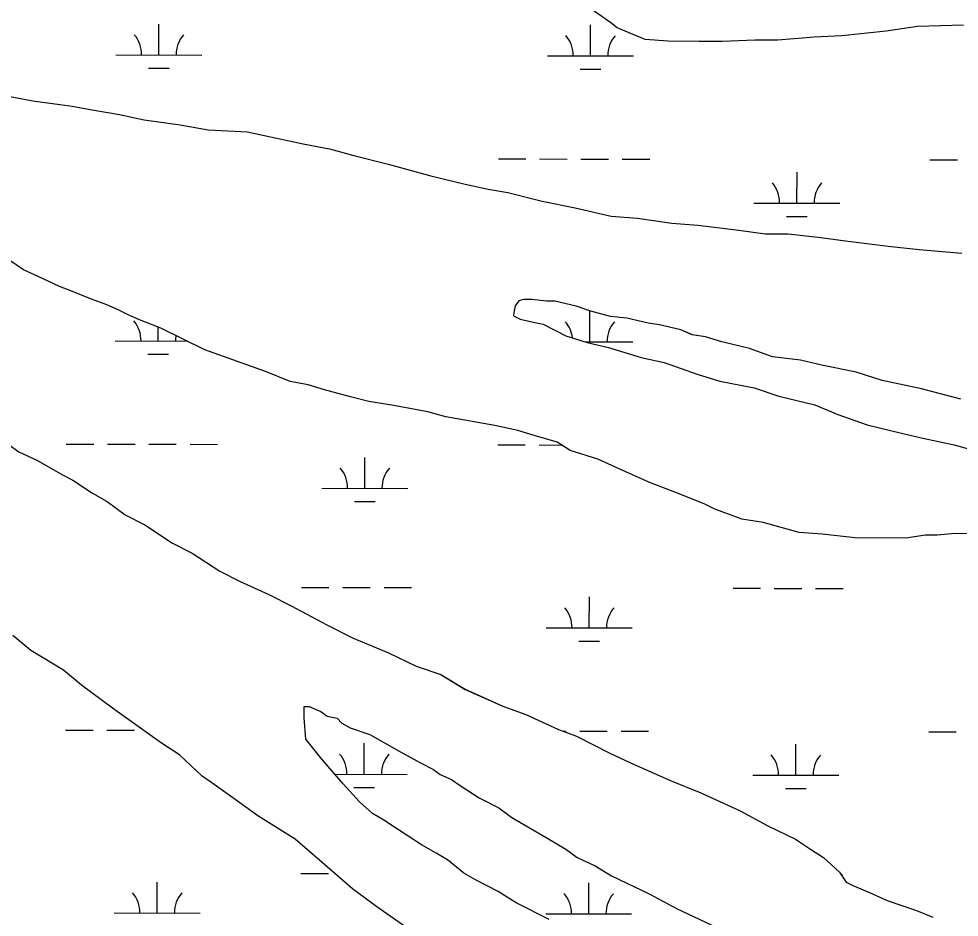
# Model space of a CAD drawing. Extents: x 3187622 to 3225504, y 800805 to 826213.
# Drawn here: x 3219479 to 3220573, y 819004 to 820049 of the extents above; entities that cross this region are included whole.
import ezdxf

# ---------------------------------------------------------------- set-up
doc = ezdxf.new("R2010")
doc.units = 0
doc.layers.add('V-SITE-VEGE', color=7, linetype='Continuous')
doc.layers.add('V-WETL-SWMP', color=7, linetype='Continuous')

msp = doc.modelspace()

# ---------------------------------------------------------------- linework, layer by layer
at = {"layer": 'V-SITE-VEGE'}
for p, q in [((3220167.8, 820044.4), (3220143.1, 820061.7)), ((3220175.4, 820038.6), (3220167.8, 820044.4)), ((3220207.7, 820025.1), (3220175.4, 820038.6)), ((3220524.5, 820040.1), (3220488.2, 820034.6)), ((3220577.9, 820041.7), (3220524.5, 820040.1)), ((3220234.4, 820023), (3220207.7, 820025.1)), ((3220404.2, 820027.6), (3220362.2, 820024)), ((3220436.7, 820029.3), (3220404.2, 820027.6)), ((3220488.2, 820034.6), (3220436.7, 820029.3)), ((3220297.4, 820022.6), (3220234.4, 820023)), ((3220335.5, 820024.2), (3220297.4, 820022.6)), ((3220362.2, 820024), (3220335.5, 820024.2)), ((3219465.1, 819959.4), (3219495.6, 819953.5)), ((3219495.6, 819953.5), (3219541.4, 819947.5)), ((3219541.4, 819947.5), (3219562.3, 819943.5)), ((3219562.3, 819943.5), (3219596.6, 819937.6)), ((3219596.6, 819937.6), (3219625.2, 819931.6)), ((3219625.2, 819931.6), (3219667.1, 819925.6)), ((3219667.1, 819925.6), (3219699.5, 819919.7)), ((3219699.5, 819919.7), (3219745.3, 819917.5)), ((3219745.3, 819917.5), (3219772, 819911.6)), ((3219772, 819911.6), (3219810.1, 819903.7)), ((3219810.1, 819903.7), (3219840.6, 819897.8)), ((3219840.6, 819897.8), (3219869.1, 819890)), ((3219869.1, 819890), (3219909.1, 819880.1)), ((3219909.1, 819880.1), (3219958.6, 819866.5)), ((3219958.6, 819866.5), (3219998.6, 819856.7)), ((3219998.6, 819856.7), (3220025.3, 819850.8)), ((3220025.3, 819850.8), (3220048.2, 819846.8)), ((3220048.2, 819846.8), (3220088.2, 819837)), ((3220088.2, 819837), (3220126.3, 819829.1)), ((3220126.3, 819829.1), (3220168.2, 819819.3)), ((3220168.2, 819819.3), (3220198.7, 819817.2)), ((3220198.7, 819817.2), (3220238.7, 819811.2)), ((3220238.7, 819811.2), (3220269.2, 819809.1)), ((3220269.2, 819809.1), (3220316.9, 819803)), ((3220316.9, 819803), (3220347.4, 819799)), ((3220347.4, 819799), (3220374.1, 819798.8)), ((3220374.1, 819798.8), (3220412.2, 819794.8)), ((3220412.2, 819794.8), (3220440.8, 819790.8)), ((3220440.8, 819790.8), (3220490.4, 819784.7)), ((3220490.4, 819784.7), (3220526.6, 819780.7)), ((3220526.6, 819780.7), (3220576.2, 819776.5)), ((3219484.8, 819757.1), (3219467.7, 819768.6)), ((3219501.9, 819749.3), (3219484.8, 819757.1)), ((3219526.6, 819737.7), (3219501.9, 819749.3)), ((3219541.8, 819731.9), (3219526.6, 819737.7)), ((3219560.9, 819724.1), (3219541.8, 819731.9)), ((3219581.8, 819716.3), (3219560.9, 819724.1)), ((3220060.7, 819720.8), (3220056.8, 819715.1)), ((3220066.4, 819722.7), (3220060.7, 819720.8)), ((3220076, 819722.6), (3220066.4, 819722.7)), ((3220093.1, 819720.6), (3220076, 819722.6)), ((3220102.7, 819720.5), (3220093.1, 819720.6)), ((3220127.4, 819714.6), (3220102.7, 819720.5)), ((3219595.1, 819710.5), (3219581.8, 819716.3)), ((3219606.5, 819704.7), (3219595.1, 819710.5)), ((3220054.9, 819707.5), (3220054.8, 819703.7)), ((3220056.8, 819715.1), (3220054.9, 819707.5)), ((3220144.6, 819708.8), (3220127.4, 819714.6)), ((3220167.4, 819702.9), (3220144.6, 819708.8)), ((3219619.8, 819698.9), (3219606.5, 819704.7)), ((3219644.6, 819689.2), (3219619.8, 819698.9)), ((3220054.8, 819703.7), (3220062.5, 819699.8)), ((3220062.5, 819699.8), (3220079.6, 819695.9)), ((3220186.5, 819700.9), (3220167.4, 819702.9)), ((3220211.2, 819695), (3220186.5, 819700.9)), ((3219695.9, 819664.1), (3219644.6, 819689.2)), ((3220079.6, 819695.9), (3220089.1, 819693.9)), ((3220089.1, 819693.9), (3220115.7, 819680.4)), ((3220224.6, 819693), (3220211.2, 819695)), ((3220249.3, 819687.1), (3220224.6, 819693)), ((3220262.7, 819681.3), (3220249.3, 819687.1)), ((3220115.7, 819680.4), (3220140.5, 819672.6)), ((3220277.9, 819679.3), (3220262.7, 819681.3)), ((3220296.9, 819673.4), (3220277.9, 819679.3)), ((3219766.3, 819638.8), (3219695.9, 819664.1)), ((3220140.5, 819672.6), (3220165.3, 819666.7)), ((3220165.3, 819666.7), (3220203.3, 819655)), ((3220329.3, 819665.6), (3220296.9, 819673.4)), ((3220356, 819655.9), (3220329.3, 819665.6)), ((3220203.3, 819655), (3220230, 819649.1)), ((3220388.4, 819651.8), (3220356, 819655.9)), ((3220230, 819649.1), (3220268.1, 819635.5)), ((3220415, 819645.9), (3220388.4, 819651.8)), ((3220453.1, 819638.1), (3220415, 819645.9)), ((3219794.9, 819627.2), (3219766.3, 819638.8)), ((3220268.1, 819635.5), (3220294.7, 819627.7)), ((3220483.6, 819628.3), (3220453.1, 819638.1)), ((3219815.8, 819623.2), (3219794.9, 819627.2)), ((3219834.9, 819617.4), (3219815.8, 819623.2)), ((3220294.7, 819627.7), (3220334.7, 819619.8)), ((3220529.3, 819618.5), (3220483.6, 819628.3)), ((3219865.3, 819609.5), (3219834.9, 819617.4)), ((3219886.3, 819603.7), (3219865.3, 819609.5)), ((3220334.7, 819619.8), (3220363.3, 819610)), ((3220363.3, 819610), (3220405.2, 819600.2)), ((3220575, 819606.7), (3220529.3, 819618.5)), ((3219913, 819599.7), (3219886.3, 819603.7)), ((3219954.9, 819591.8), (3219913, 819599.7)), ((3220405.2, 819600.2), (3220431.8, 819588.6)), ((3219975.8, 819585.9), (3219954.9, 819591.8)), ((3220431.8, 819588.6), (3220466.1, 819576.9)), ((3220033, 819576), (3219975.8, 819585.9)), ((3220466.1, 819576.9), (3220506.1, 819567.1)), ((3220059.7, 819570.1), (3220033, 819576)), ((3220078.7, 819564.2), (3220059.7, 819570.1)), ((3220506.1, 819567.1), (3220530.9, 819561.2)), ((3219454.9, 819562.7), (3219479.5, 819545.3)), ((3220105.4, 819556.4), (3220078.7, 819564.2)), ((3220120.6, 819546.8), (3220105.4, 819556.4)), ((3220530.9, 819561.2), (3220567.1, 819553.4)), ((3219479.5, 819545.3), (3219500.5, 819535.6)), ((3220152.9, 819537), (3220120.6, 819546.8)), ((3220567.1, 819553.4), (3220588, 819547.5)), ((3219500.5, 819535.6), (3219530.9, 819518.3)), ((3220177.7, 819525.4), (3220152.9, 819537)), ((3220211.9, 819509.9), (3220177.7, 819525.4)), ((3219530.9, 819518.3), (3219542.3, 819512.5)), ((3219542.3, 819512.5), (3219565.1, 819497.1)), ((3220242.4, 819498.3), (3220211.9, 819509.9)), ((3219565.1, 819497.1), (3219582.2, 819487.4)), ((3220276.6, 819484.7), (3220242.4, 819498.3)), ((3219582.2, 819487.4), (3219603.1, 819472)), ((3220288, 819478.9), (3220276.6, 819484.7)), ((3220320.4, 819467.2), (3220288, 819478.9)), ((3219603.1, 819472), (3219625.9, 819460.4)), ((3220345.1, 819463.3), (3220320.4, 819467.2)), ((3219625.9, 819460.4), (3219658.2, 819439.2)), ((3220387, 819451.5), (3220345.1, 819463.3)), ((3220413.7, 819449.4), (3220387, 819451.5)), ((3220451.9, 819445.4), (3220413.7, 819449.4)), ((3220511, 819445), (3220451.9, 819445.4)), ((3220533.9, 819448.6), (3220511, 819445)), ((3220547.3, 819448.6), (3220533.9, 819448.6)), ((3220568.3, 819450.3), (3220547.3, 819448.6)), ((3220619.8, 819450), (3220568.3, 819450.3)), ((3219658.2, 819439.2), (3219681, 819427.6)), ((3219681, 819427.6), (3219713.3, 819406.4)), ((3219713.3, 819406.4), (3219736.1, 819394.8)), ((3219736.1, 819394.8), (3219770.3, 819379.3)), ((3219770.3, 819379.3), (3219797, 819365.8)), ((3219797, 819365.8), (3219836.9, 819344.5)), ((3219836.9, 819344.5), (3219867.3, 819329.1)), ((3219493.3, 819314.4), (3219472.4, 819331.7)), ((3219867.3, 819329.1), (3219909.2, 819311.6)), ((3219531.3, 819291.2), (3219493.3, 819314.4)), ((3219909.2, 819311.6), (3219941.5, 819296.1)), ((3219941.5, 819296.1), (3219970, 819286.4)), ((3219552.1, 819273.9), (3219531.3, 819291.2)), ((3219970, 819286.4), (3219998.5, 819269.1)), ((3219588.2, 819247), (3219552.1, 819273.9)), ((3219998.5, 819269.1), (3220042.3, 819249.7)), ((3220042.3, 819249.7), (3220068.9, 819240)), ((3219612.9, 819229.6), (3219588.2, 819247)), ((3220068.9, 819240), (3220107, 819222.5)), ((3219645.2, 819206.5), (3219612.9, 819229.6)), ((3220107, 819222.5), (3220127.9, 819214.8)), ((3219666.1, 819193), (3219645.2, 819206.5)), ((3220127.9, 819214.8), (3220165.9, 819195.4)), ((3220165.9, 819195.4), (3220190.7, 819183.8)), ((3219692.6, 819168.1), (3219666.1, 819193)), ((3220190.7, 819183.8), (3220238.2, 819162.5)), ((3219704, 819160.4), (3219692.6, 819168.1)), ((3220238.2, 819162.5), (3220272.5, 819148.9)), ((3219736.3, 819137.2), (3219704, 819160.4)), ((3220272.5, 819148.9), (3220318.1, 819127.7)), ((3219757.2, 819121.8), (3219736.3, 819137.2)), ((3219800.9, 819094.8), (3219757.2, 819121.8)), ((3220318.1, 819127.7), (3220350.4, 819110.3)), ((3220350.4, 819110.3), (3220382.8, 819094.8)), ((3219829.3, 819069.9), (3219800.9, 819094.8)), ((3220382.8, 819094.8), (3220399.9, 819083.2)), ((3220399.9, 819083.2), (3220415.1, 819073.6)), ((3220415.1, 819073.6), (3220434, 819056.3)), ((3219867.3, 819037.2), (3219829.3, 819069.9)), ((3220434, 819056.3), (3220441.6, 819044.8)), ((3220441.6, 819044.8), (3220449.2, 819040.9)), ((3220449.2, 819040.9), (3220458.7, 819037.1)), ((3219895.7, 819016), (3219867.3, 819037.2)), ((3220458.7, 819037.1), (3220472, 819031.2)), ((3220472, 819031.2), (3220489.1, 819023.5)), ((3220489.1, 819023.5), (3220523.4, 819011.8)), ((3219931.8, 818991), (3219895.7, 819016)), ((3220523.4, 819011.8), (3220542.4, 819004.1))]:
    msp.add_line(p, q, dxfattribs=at)
msp.add_lwpolyline([(3220096, 819001.3), (3220057.9, 819020.6), (3220037, 819034.1), (3220010.4, 819047.7), (3219997.1, 819055.4), (3219978.1, 819070.8), (3219964.8, 819078.5), (3219947.7, 819088.1), (3219921.1, 819105.5), (3219904, 819117.1), (3219890.7, 819124.8), (3219875.6, 819138.2), (3219856.6, 819159.3), (3219841.5, 819176.6), (3219830.1, 819190), (3219822.6, 819199.6), (3219813.1, 819211.1), (3219811.4, 819236), (3219811.4, 819249.3), (3219817.2, 819249.3), (3219830.5, 819243.5), (3219838.1, 819237.7), (3219849.5, 819235.7), (3219855.2, 819229.9), (3219864.7, 819224.2), (3219887.5, 819216.4), (3219921.8, 819197.1), (3219946.5, 819183.5), (3219961.7, 819175.8), (3219969.3, 819170), (3219982.6, 819164.2), (3219994, 819156.5), (3220014.9, 819143), (3220037.7, 819131.4), (3220052.9, 819119.9), (3220092.8, 819096.7), (3220115.6, 819083.2), (3220128.9, 819073.6), (3220149.8, 819063.9), (3220168.8, 819052.3), (3220212.5, 819031.1), (3220244.9, 819013.7), (3220290.5, 818992.4)], dxfattribs=at)
at = {"layer": 'V-WETL-SWMP'}
for p, q in [((3220167.8, 820044.4), (3220143.1, 820061.7)), ((3219642.3, 820006.9), (3219642.3, 820042.9)), ((3220144.2, 820005.9), (3220144.2, 820041.9)), ((3220175.4, 820038.6), (3220167.8, 820044.4)), ((3220207.7, 820025.1), (3220175.4, 820038.6)), ((3220524.5, 820040.1), (3220488.2, 820034.6)), ((3220577.9, 820041.7), (3220524.5, 820040.1)), ((3220234.4, 820023), (3220207.7, 820025.1)), ((3220404.2, 820027.6), (3220362.2, 820024)), ((3220436.7, 820029.3), (3220404.2, 820027.6)), ((3220488.2, 820034.6), (3220436.7, 820029.3)), ((3220270.6, 820022.7), (3220234.4, 820023)), ((3220297.4, 820022.6), (3220270.6, 820022.7)), ((3220335.5, 820024.2), (3220297.4, 820022.6)), ((3220362.2, 820024), (3220335.5, 820024.2)), ((3219592.3, 820007), (3219692.3, 820006.8)), ((3220094.2, 820006), (3220194.2, 820005.8)), ((3219630.2, 819991.5), (3219654.2, 819991.5)), ((3220132.1, 819990.5), (3220156.1, 819990.4)), ((3219465.1, 819959.4), (3219495.6, 819953.5)), ((3219495.6, 819953.5), (3219541.4, 819947.5)), ((3219541.4, 819947.5), (3219562.3, 819943.5)), ((3219562.3, 819943.5), (3219596.6, 819937.6)), ((3219596.6, 819937.6), (3219625.2, 819931.6)), ((3219625.2, 819931.6), (3219667.1, 819925.6)), ((3219667.1, 819925.6), (3219699.5, 819919.7)), ((3219699.5, 819919.7), (3219745.3, 819917.5)), ((3219745.3, 819917.5), (3219772, 819911.6)), ((3219772, 819911.6), (3219810.1, 819903.7)), ((3219810.1, 819903.7), (3219840.6, 819897.8)), ((3219840.6, 819897.8), (3219869.1, 819890)), ((3219869.1, 819890), (3219909.1, 819880.1)), ((3220037.1, 819886), (3220069.1, 819886)), ((3220085.1, 819886), (3220117.1, 819885.9)), ((3220133.1, 819885.9), (3220165.1, 819885.8)), ((3220181.1, 819885.8), (3220213.1, 819885.7)), ((3220539, 819885), (3220571, 819885)), ((3219909.1, 819880.1), (3219958.6, 819866.5)), ((3219958.6, 819866.5), (3219998.6, 819856.7)), ((3220384.3, 819834.6), (3220384.4, 819870.6)), ((3219998.6, 819856.7), (3220025.3, 819850.8)), ((3220025.3, 819850.8), (3220048.2, 819846.8)), ((3220048.2, 819846.8), (3220088.2, 819837)), ((3220088.2, 819837), (3220126.3, 819829.1)), ((3220126.3, 819829.1), (3220168.2, 819819.3)), ((3220334.3, 819834.7), (3220434.3, 819834.5)), ((3220168.2, 819819.3), (3220198.7, 819817.2)), ((3220198.7, 819817.2), (3220238.7, 819811.2)), ((3220372.3, 819819.2), (3220396.3, 819819.1)), ((3220238.7, 819811.2), (3220269.2, 819809.1)), ((3220269.2, 819809.1), (3220316.9, 819803)), ((3220316.9, 819803), (3220347.4, 819799)), ((3220347.4, 819799), (3220374.1, 819798.8)), ((3220374.1, 819798.8), (3220412.2, 819794.8)), ((3220412.2, 819794.8), (3220440.8, 819790.8)), ((3220440.8, 819790.8), (3220490.4, 819784.7)), ((3220490.4, 819784.7), (3220526.6, 819780.7)), ((3220526.6, 819780.7), (3220576.2, 819776.5)), ((3219484.8, 819757.1), (3219467.7, 819768.6)), ((3219501.9, 819749.3), (3219484.8, 819757.1)), ((3219526.6, 819737.7), (3219501.9, 819749.3)), ((3219541.8, 819731.9), (3219526.6, 819737.7)), ((3219560.9, 819724.1), (3219541.8, 819731.9)), ((3219581.8, 819716.3), (3219560.9, 819724.1)), ((3220060.7, 819720.8), (3220056.8, 819715.1)), ((3220066.4, 819722.7), (3220060.7, 819720.8)), ((3220076, 819722.6), (3220066.4, 819722.7)), ((3220093.1, 819720.6), (3220076, 819722.6)), ((3220102.7, 819720.5), (3220093.1, 819720.6)), ((3220127.4, 819714.6), (3220102.7, 819720.5)), ((3219595.1, 819710.5), (3219581.8, 819716.3)), ((3219606.5, 819704.7), (3219595.1, 819710.5)), ((3220054.9, 819707.5), (3220054.8, 819703.7)), ((3220056.8, 819715.1), (3220054.9, 819707.5)), ((3220144.5, 819708.8), (3220127.4, 819714.6)), ((3220143.5, 819673.2), (3220143.6, 819709.1)), ((3220167.4, 819702.9), (3220144.5, 819708.8)), ((3219619.8, 819698.9), (3219606.5, 819704.7)), ((3219644.6, 819689.2), (3219619.8, 819698.9)), ((3220054.8, 819703.7), (3220062.5, 819699.8)), ((3220062.5, 819699.8), (3220079.6, 819695.9)), ((3220186.5, 819700.9), (3220167.4, 819702.9)), ((3220211.2, 819695), (3220186.5, 819700.9)), ((3219641.6, 819674.2), (3219641.6, 819690.4)), ((3219695.9, 819664.1), (3219644.6, 819689.2)), ((3220079.6, 819695.9), (3220089.1, 819693.9)), ((3220089.1, 819693.9), (3220115.7, 819680.4)), ((3220224.6, 819693), (3220211.2, 819695)), ((3220249.3, 819687.1), (3220224.6, 819693)), ((3220262.6, 819681.3), (3220249.3, 819687.1)), ((3220115.7, 819680.4), (3220140.5, 819672.6)), ((3220277.9, 819679.3), (3220262.6, 819681.3)), ((3220296.9, 819673.4), (3220277.9, 819679.3)), ((3219591.6, 819674.4), (3219675.3, 819674.2)), ((3219766.3, 819638.8), (3219695.9, 819664.1)), ((3220138.4, 819673.2), (3220193.5, 819673.1)), ((3220140.5, 819672.6), (3220165.3, 819666.7)), ((3220165.3, 819666.7), (3220203.3, 819655)), ((3220329.3, 819665.6), (3220296.9, 819673.4)), ((3220356, 819655.9), (3220329.3, 819665.6)), ((3219629.5, 819658.8), (3219653.5, 819658.8)), ((3220203.3, 819655), (3220230, 819649.1)), ((3220388.4, 819651.8), (3220356, 819655.9)), ((3220230, 819649.1), (3220268.1, 819635.5)), ((3220415, 819645.9), (3220388.4, 819651.8)), ((3220453.1, 819638.1), (3220415, 819645.9)), ((3219794.9, 819627.2), (3219766.3, 819638.8)), ((3220268.1, 819635.5), (3220294.7, 819627.7)), ((3220483.6, 819628.3), (3220453.1, 819638.1)), ((3219815.8, 819623.2), (3219794.9, 819627.2)), ((3219834.9, 819617.4), (3219815.8, 819623.2)), ((3220294.7, 819627.7), (3220334.7, 819619.8)), ((3220529.3, 819618.5), (3220483.6, 819628.3)), ((3219865.3, 819609.5), (3219834.9, 819617.4)), ((3219886.3, 819603.7), (3219865.3, 819609.5)), ((3220334.7, 819619.8), (3220363.3, 819610)), ((3220363.3, 819610), (3220405.2, 819600.2)), ((3220575, 819606.7), (3220529.3, 819618.5)), ((3219913, 819599.7), (3219886.3, 819603.7)), ((3219954.9, 819591.8), (3219913, 819599.7)), ((3220405.2, 819600.2), (3220431.8, 819588.6)), ((3219975.8, 819585.9), (3219954.9, 819591.8)), ((3220431.8, 819588.6), (3220466.1, 819576.9)), ((3220033, 819576), (3219975.8, 819585.9)), ((3220466.1, 819576.9), (3220506.1, 819567.1)), ((3220059.7, 819570.1), (3220033, 819576)), ((3220078.7, 819564.2), (3220059.7, 819570.1)), ((3220506.1, 819567.1), (3220530.9, 819561.2)), ((3219454.9, 819562.7), (3219479.5, 819545.3)), ((3219534.5, 819554.4), (3219566.5, 819554.3)), ((3219582.5, 819554.3), (3219614.5, 819554.2)), ((3220105.4, 819556.4), (3220078.7, 819564.2)), ((3220120.6, 819546.8), (3220105.4, 819556.4)), ((3220530.9, 819561.2), (3220567.1, 819553.4)), ((3219479.5, 819545.3), (3219500.5, 819535.6)), ((3219630.5, 819554.2), (3219662.5, 819554.1)), ((3219678.5, 819554.1), (3219710.5, 819554)), ((3220036.4, 819553.4), (3220068.4, 819553.3)), ((3220084.4, 819553.3), (3220110.4, 819553.2)), ((3220152.9, 819537), (3220120.6, 819546.8)), ((3220567.1, 819553.4), (3220588, 819547.5)), ((3219500.5, 819535.6), (3219530.9, 819518.3)), ((3219881.7, 819502.9), (3219881.8, 819538.9)), ((3220177.7, 819525.4), (3220152.9, 819537)), ((3220211.9, 819509.9), (3220177.7, 819525.4)), ((3219530.9, 819518.3), (3219542.3, 819512.5)), ((3219542.3, 819512.5), (3219565.1, 819497.1)), ((3219831.7, 819503), (3219931.7, 819502.8)), ((3220242.4, 819498.3), (3220211.9, 819509.9)), ((3219565.1, 819497.1), (3219582.2, 819487.4)), ((3220276.6, 819484.7), (3220242.4, 819498.3)), ((3219582.2, 819487.4), (3219603.1, 819472)), ((3219869.7, 819487.5), (3219893.7, 819487.5)), ((3220288, 819478.9), (3220276.6, 819484.7)), ((3220320.4, 819467.2), (3220288, 819478.9)), ((3219603.1, 819472), (3219625.9, 819460.4)), ((3220345.1, 819463.3), (3220320.4, 819467.2)), ((3219625.9, 819460.4), (3219658.2, 819439.2)), ((3220387, 819451.5), (3220345.1, 819463.3)), ((3220413.7, 819449.4), (3220387, 819451.5)), ((3220451.9, 819445.4), (3220413.7, 819449.4)), ((3220511, 819445), (3220451.9, 819445.4)), ((3220533.9, 819448.6), (3220511, 819445)), ((3220547.3, 819448.6), (3220533.9, 819448.6)), ((3220568.3, 819450.3), (3220547.3, 819448.6)), ((3220619.8, 819450), (3220568.3, 819450.3)), ((3219658.2, 819439.2), (3219681, 819427.6)), ((3219681, 819427.6), (3219713.3, 819406.4)), ((3219713.3, 819406.4), (3219736.1, 819394.8)), ((3219736.1, 819394.8), (3219770.3, 819379.3)), ((3219770.3, 819379.3), (3219797, 819365.8)), ((3219808.1, 819387.7), (3219840.1, 819387.6)), ((3219856.1, 819387.6), (3219888.1, 819387.5)), ((3219904.1, 819387.5), (3219936.1, 819387.4)), ((3220310, 819386.6), (3220342, 819386.6)), ((3220358, 819386.5), (3220390, 819386.5)), ((3220406, 819386.4), (3220438, 819386.4)), ((3220142.8, 819340.6), (3220142.9, 819376.6)), ((3219797, 819365.8), (3219836.9, 819344.5)), ((3219836.9, 819344.5), (3219867.3, 819329.1)), ((3220092.8, 819340.7), (3220192.8, 819340.5)), ((3219493.3, 819314.4), (3219472.4, 819331.7)), ((3219867.3, 819329.1), (3219909.2, 819311.6)), ((3220130.8, 819325.1), (3220154.8, 819325.1)), ((3219531.3, 819291.2), (3219493.3, 819314.4)), ((3219909.2, 819311.6), (3219941.5, 819296.1)), ((3219941.5, 819296.1), (3219970, 819286.4)), ((3219552.1, 819273.9), (3219531.3, 819291.2)), ((3219970, 819286.4), (3219998.5, 819269)), ((3219588.2, 819247), (3219552.1, 819273.9)), ((3219998.5, 819269), (3220042.3, 819249.7)), ((3220042.3, 819249.7), (3220068.9, 819240)), ((3219612.9, 819229.6), (3219588.2, 819247)), ((3220068.9, 819240), (3220107, 819222.5)), ((3219645.2, 819206.5), (3219612.9, 819229.6)), ((3219533.8, 819221.7), (3219565.8, 819221.7)), ((3219581.8, 819221.6), (3219613.8, 819221.6)), ((3220107, 819222.5), (3220127.9, 819214.8)), ((3220112.4, 819220.5), (3220115.7, 819220.5)), ((3220131.7, 819220.5), (3220163.7, 819220.4)), ((3220179.7, 819220.4), (3220211.7, 819220.3)), ((3220537.6, 819219.7), (3220569.6, 819219.6)), ((3219666.1, 819193), (3219645.2, 819206.5)), ((3219881, 819170.3), (3219881.1, 819206.3)), ((3220127.9, 819214.8), (3220165.9, 819195.4)), ((3220382.9, 819169.3), (3220383, 819205.3)), ((3220165.9, 819195.4), (3220190.7, 819183.8)), ((3219692.6, 819168.1), (3219666.1, 819193)), ((3220190.7, 819183.8), (3220238.2, 819162.5)), ((3219704, 819160.4), (3219692.6, 819168.1)), ((3219847, 819170.3), (3219931, 819170.2)), ((3220238.2, 819162.5), (3220272.5, 819148.9)), ((3220332.9, 819169.4), (3220432.9, 819169.1)), ((3219736.3, 819137.2), (3219704, 819160.4)), ((3219869, 819154.9), (3219893, 819154.8)), ((3220370.9, 819153.8), (3220394.9, 819153.8)), ((3220272.5, 819148.9), (3220318.1, 819127.7)), ((3219757.2, 819121.8), (3219736.3, 819137.2)), ((3219800.9, 819094.8), (3219757.2, 819121.8)), ((3220318.1, 819127.7), (3220350.4, 819110.3)), ((3220350.4, 819110.3), (3220382.8, 819094.8)), ((3219829.3, 819069.9), (3219800.9, 819094.8)), ((3220382.8, 819094.8), (3220399.9, 819083.2)), ((3220399.9, 819083.2), (3220415.1, 819073.6)), ((3220415.1, 819073.6), (3220434, 819056.3)), ((3219867.3, 819037.2), (3219829.3, 819069.9)), ((3219807.4, 819055), (3219839.4, 819054.9)), ((3220434, 819056.3), (3220441.6, 819044.8)), ((3220435.7, 819053.7), (3220437.3, 819053.7)), ((3219640.2, 819008.9), (3219640.3, 819044.9)), ((3220142.1, 819007.9), (3220142.2, 819043.9)), ((3220441.6, 819044.8), (3220449.2, 819040.9)), ((3220449.2, 819040.9), (3220458.7, 819037.1)), ((3219895.7, 819016), (3219867.3, 819037.2)), ((3220458.7, 819037.1), (3220472, 819031.2)), ((3220472, 819031.2), (3220489.1, 819023.5)), ((3220489.1, 819023.5), (3220523.4, 819011.8)), ((3219590.2, 819009), (3219690.2, 819008.8)), ((3219931.8, 818991), (3219895.7, 819016)), ((3220092.1, 819008), (3220192.1, 819007.8)), ((3220523.4, 819011.8), (3220542.4, 819004.1))]:
    msp.add_line(p, q, dxfattribs=at)
msp.add_lwpolyline([(3220096, 819001.3), (3220057.9, 819020.6), (3220037, 819034.1), (3220010.4, 819047.7), (3219997.1, 819055.4), (3219978.1, 819070.8), (3219964.8, 819078.5), (3219947.7, 819088.1), (3219921.1, 819105.5), (3219904, 819117.1), (3219890.7, 819124.8), (3219875.6, 819138.2), (3219856.6, 819159.3), (3219841.5, 819176.6), (3219830.1, 819190), (3219822.6, 819199.6), (3219813.1, 819211.1), (3219811.4, 819236), (3219811.4, 819249.3), (3219817.2, 819249.3), (3219830.5, 819243.5), (3219838.1, 819237.7), (3219849.5, 819235.7), (3219855.2, 819229.9), (3219864.7, 819224.2), (3219887.5, 819216.4), (3219921.8, 819197.1), (3219946.5, 819183.5), (3219961.7, 819175.8), (3219969.3, 819170), (3219982.6, 819164.2), (3219994, 819156.5), (3220014.9, 819143), (3220037.7, 819131.4), (3220052.9, 819119.9), (3220092.8, 819096.7), (3220115.6, 819083.2), (3220128.9, 819073.6), (3220149.8, 819063.9), (3220168.8, 819052.3), (3220212.5, 819031.1), (3220244.9, 819013.7), (3220290.5, 818992.4)], dxfattribs=at)
for centre, start, end in [((3219587, 820007.5), 359.1115, 40.6551), ((3219697.5, 820007.3), 139.1115, 180.6551), ((3220088.9, 820006.5), 359.1115, 40.6551), ((3220199.4, 820006.3), 139.1115, 180.6551), ((3220329, 819835.2), 359.1115, 40.6551), ((3220439.5, 819835), 139.1115, 180.6551), ((3219586.3, 819674.8), 359.1115, 40.6551), ((3220088.2, 819673.8), 6.8164, 40.6551), ((3220198.7, 819673.6), 139.1115, 180.6551), ((3219696.8, 819674.6), 170.1641, 180.6551), ((3219826.5, 819503.5), 359.1115, 40.6551), ((3219936.9, 819503.3), 139.1115, 180.6551), ((3220087.6, 819341.1), 359.1115, 40.6551), ((3220198.1, 819340.9), 139.1115, 180.6551), ((3219825.8, 819170.9), 359.1115, 40.6551), ((3219936.3, 819170.6), 139.1115, 180.6551), ((3220327.7, 819169.8), 359.1115, 40.6551), ((3220438.2, 819169.6), 139.1115, 180.6551), ((3219585, 819009.5), 359.1115, 40.6551), ((3219695.5, 819009.3), 139.1115, 180.6551), ((3220086.9, 819008.5), 359.1115, 40.6551), ((3220197.4, 819008.2), 139.1115, 180.6551)]:
    msp.add_arc(centre, 35.2, start, end, dxfattribs=at)

doc.saveas('drawing.dxf')
